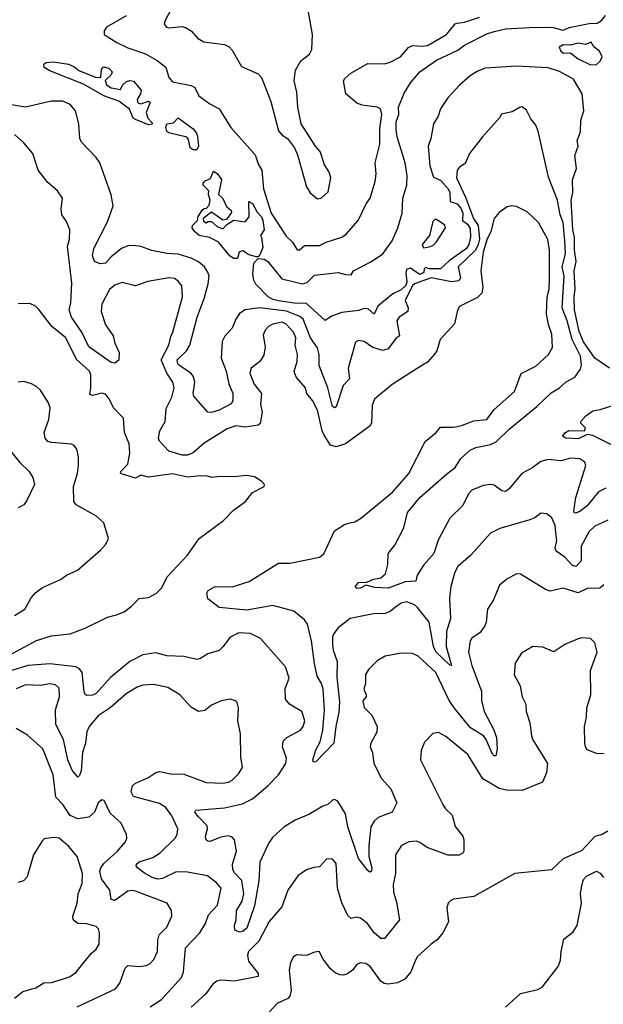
# Model space of a CAD drawing. Extents: x 1690054 to 1842981, y 782881 to 914114.
# Tile 628 of 656: x 1798373 to 1801511, y 880721 to 886014. Entities that reach past the tile are written whole.
import ezdxf

# ---------------------------------------------------------------- set-up
doc = ezdxf.new("R2010")
doc.units = 0

msp = doc.modelspace()

# ---------------------------------------------------------------- linework, layer by layer
at = {"layer": '0CON10XD'}
for points in [[(1798945, 886034.7), (1798840.6, 885975), (1798828.2, 885955), (1798827.8, 885935), (1798895, 885891.2), (1798955, 885863.1), (1799050.1, 885830.1), (1799113.1, 885795), (1799159.4, 885759.4), (1799175, 885704.4), (1799195, 885680.4), (1799295, 885660.8), (1799315, 885650), (1799335.5, 885605), (1799395, 885561.8), (1799445.3, 885535.2), (1799508.8, 885435), (1799638.7, 885288.7), (1799655, 885240), (1799675.4, 885205), (1799684.4, 885105), (1799725.4, 884975), (1799805, 884850), (1799839.3, 884819.3), (1799865, 884776.7), (1799875, 884776.2), (1799905, 884801.1), (1799985, 884800.3), (1800021.3, 884818.7), (1800105, 884846.2), (1800127.8, 884862.2), (1800192.2, 884935), (1800235.3, 885024.7), (1800256.8, 885055), (1800284.7, 885145), (1800288.9, 885185), (1800284.6, 885245), (1800308.8, 885345), (1800310.1, 885429.9), (1800320.4, 885505), (1800312.9, 885535), (1800295, 885543.6), (1800215, 885554.6), (1800186, 885565), (1800126.5, 885615), (1800114.1, 885685), (1800121.4, 885698.6), (1800153.5, 885726.5), (1800245, 885779.1), (1800335, 885776.7), (1800365, 885785.5), (1800420, 885815), (1800464.5, 885865), (1800485, 885875.4), (1800535, 885871.6), (1800565, 885876.4), (1800667.9, 885935), (1800715, 885992.5), (1800725, 885996.4), (1800765, 886000.9), (1800845, 886028.1)], [(1799188.8, 886075), (1799155, 886010), (1799150.7, 885990.7), (1799162.5, 885975), (1799175, 885971.2), (1799245, 885977.5), (1799265, 885972.9), (1799294.4, 885954.4), (1799330, 885915), (1799362.5, 885895), (1799475, 885880.8), (1799499.1, 885869.1), (1799515, 885850)], [(1799515, 885850), (1799565, 885763.3), (1799655, 885724), (1799673.4, 885703.4), (1799724, 885575), (1799765, 885417.5), (1799785, 885393.3), (1799812.5, 885375), (1799850, 885325), (1799867.3, 885287.3), (1799915, 885116.2), (1799935, 885084.2), (1799975, 885051.2), (1799993.3, 885055), (1800031.2, 885088.8), (1800045.8, 885165.8), (1800035, 885197.5), (1800012, 885235), (1799988.8, 885305), (1799963.9, 885333.9), (1799886, 885455), (1799868, 885545), (1799862.5, 885625), (1799848, 885685), (1799856.1, 885743.9), (1799885, 885792.5), (1799931.2, 885828.8), (1799943.1, 885855), (1799946.9, 885935), (1799924.3, 886065)], [(1801545, 884140.8), (1801466.2, 884195), (1801405, 884283.4), (1801382.1, 884337.9), (1801355.3, 884455), (1801353.7, 884525), (1801359.8, 884565), (1801354.8, 884665.2), (1801364.8, 884715), (1801356.1, 884775), (1801356.4, 884845), (1801347.2, 884885), (1801338.9, 885045), (1801348, 885085), (1801345.7, 885154.3), (1801367.1, 885215), (1801358.8, 885285), (1801376.7, 885335), (1801371.2, 885365), (1801388.3, 885411.7), (1801390, 885475), (1801407.1, 885525), (1801396.7, 885615), (1801351.1, 885695), (1801275.4, 885735.4), (1801213.8, 885756.2), (1801045, 885764.6), (1800875.5, 885754.5), (1800833.6, 885736.4), (1800795, 885712.5), (1800738.3, 885661.7), (1800675.5, 885594.5), (1800636.2, 885535), (1800623.6, 885496.4), (1800597.5, 885455), (1800583.3, 885375), (1800570, 885335), (1800578.3, 885228.3), (1800597.5, 885167.5), (1800635, 885151.2), (1800676.3, 885105), (1800685.2, 885085), (1800687.2, 885037.2), (1800725, 885024.3), (1800745, 885000.5), (1800755.4, 884974.6), (1800754.2, 884935), (1800781.4, 884915), (1800795, 884892.2), (1800797.5, 884845), (1800787.5, 884805), (1800775, 884784.8), (1800681.8, 884718.2), (1800635.5, 884674.5), (1800575.3, 884675.3), (1800555, 884682.7), (1800547.8, 884675), (1800545.2, 884655), (1800525, 884644.1), (1800498.8, 884661.2), (1800475, 884679.2), (1800455, 884672.9), (1800448.6, 884655), (1800454.5, 884605), (1800448.5, 884585), (1800425, 884561.7), (1800379.2, 884540.8), (1800298.1, 884475), (1800278.7, 884431.3), (1800247.9, 884457.9), (1800225, 884462.5), (1800195, 884451), (1800105, 884441.1), (1800049, 884421), (1800015, 884396.9), (1799915, 884489.5), (1799851.2, 884491.2), (1799765, 884503.3), (1799735, 884510), (1799709.4, 884525), (1799643.2, 884593.2), (1799631.2, 884615), (1799626.7, 884645), (1799632.5, 884705), (1799655, 884730), (1799687, 884727), (1799707.5, 884715), (1799781.7, 884621.7), (1799894.4, 884594.4), (1799918.3, 884601.7), (1799959, 884641), (1800085, 884656), (1800125, 884644), (1800155, 884642.5), (1800167.5, 884665), (1800265, 884714.2), (1800326.2, 884755), (1800376, 884825), (1800405.7, 884895), (1800429.2, 884975), (1800434, 885055), (1800454.2, 885125), (1800455.8, 885175), (1800445.6, 885245), (1800403.5, 885385), (1800396.5, 885425), (1800397.7, 885465), (1800411.8, 885505), (1800409.7, 885545), (1800441.1, 885618.9), (1800475, 885674.7), (1800525, 885733.3), (1800615, 885797.3), (1800728.9, 885851.1), (1800765, 885878.2), (1800885, 885938.5), (1800925, 885950.4), (1800985, 885965.2), (1801115, 885972.2), (1801235, 885974.2), (1801295, 885957.5), (1801327, 885973), (1801435, 885994.3), (1801477.5, 885995), (1801500.7, 886009.3), (1801522.8, 886037.2)], [(1801442.4, 885772.4), (1801475, 885774.3), (1801495, 885790.8), (1801505.4, 885815), (1801489.7, 885845), (1801459.4, 885869.4), (1801445, 885894), (1801415, 885880.8), (1801375, 885887.5), (1801335, 885876.7), (1801295, 885880), (1801273, 885867), (1801283.3, 885845), (1801297.5, 885835), (1801335, 885836.7), (1801375, 885804.4), (1801442.4, 885772.4)], [(1799065, 885450), (1798995, 885477.5), (1798982.5, 885485), (1798963, 885533), (1798906.1, 885576.1), (1798825, 885604.4), (1798717, 885667), (1798535, 885738.8), (1798505, 885757.5), (1798502.5, 885775), (1798515, 885783.8), (1798555, 885787.5), (1798636, 885776), (1798663.6, 885763.6), (1798690.5, 885740.5), (1798785, 885703.3), (1798810, 885705), (1798813, 885747), (1798820, 885760), (1798835, 885760), (1798855, 885751.2), (1798870, 885735), (1798865, 885717.5), (1798832.5, 885687.5), (1798840, 885665), (1798865, 885648.8), (1798915, 885640), (1798926.7, 885663.3), (1798947.1, 885682.9), (1798965, 885687.8), (1798985, 885683.8), (1799026.4, 885635), (1799022.1, 885615), (1799004.3, 885585), (1799007.5, 885567.5), (1799025, 885562.5), (1799065, 885576.5), (1799075, 885570), (1799053.8, 885515), (1799062.5, 885485), (1799085, 885460), (1799085, 885452.5), (1799065, 885450)], [(1801304.8, 884825.2), (1801295, 884924.3), (1801279.3, 884965), (1801265, 885044.4), (1801217, 885167), (1801160.8, 885415), (1801148.3, 885448.3), (1801121.2, 885481.2), (1801098.3, 885528.3), (1801075, 885546.2), (1801063.3, 885545), (1801021.4, 885518.6), (1800964.1, 885505.9), (1800953.6, 885486.4), (1800861.5, 885385), (1800792.3, 885295), (1800768.9, 885241.1), (1800737.5, 885222.5), (1800724.7, 885205), (1800721.3, 885165), (1800770.2, 885060.2), (1800813.2, 884945), (1800838, 884908), (1800845.1, 884835), (1800838.6, 884805), (1800823.9, 884776.1), (1800730, 884685), (1800743.5, 884626.5), (1800735, 884610), (1800695, 884605.5), (1800585, 884626.5), (1800495.6, 884594.4), (1800485.2, 884585), (1800445.8, 884505), (1800462.3, 884465), (1800460.5, 884445), (1800414.3, 884415), (1800400, 884395), (1800414.6, 884315.4), (1800395, 884300.5), (1800355, 884245.4), (1800325, 884236.5), (1800272.5, 884252.5), (1800225, 884284.4), (1800195, 884290), (1800178.3, 884281.7), (1800139, 884141), (1800145.7, 884084.3), (1800112.6, 884047.4), (1800075, 883932.5), (1800065, 883927.5), (1800054.6, 883935), (1800030, 884035), (1799983.5, 884155), (1799983.9, 884215), (1799975, 884251.2), (1799936.5, 884305), (1799898.1, 884405), (1799878.9, 884418.9), (1799808.1, 884448.1), (1799665, 884465.2), (1799585.2, 884454.8), (1799555.4, 884435), (1799535.4, 884405), (1799514.7, 884355.3), (1799476.2, 884313.8), (1799462.5, 884285), (1799456.5, 884195), (1799483.3, 884125), (1799497.1, 884057.1), (1799519.1, 884005), (1799520, 883965), (1799510, 883950), (1799445, 883915.4), (1799405, 883902.5), (1799384.2, 883904.2), (1799309.7, 883989.7), (1799305.7, 884005.7), (1799314.6, 884065), (1799306.9, 884096.9), (1799293.1, 884115), (1799232.1, 884155), (1799222.7, 884165), (1799220.4, 884185), (1799270.3, 884235), (1799288.4, 884265), (1799326.7, 884415), (1799365.2, 884515), (1799386.2, 884595), (1799391.8, 884635), (1799385, 884657.5), (1799366.5, 884685), (1799335, 884712.3), (1799295, 884732.7), (1799225, 884754.8), (1799165, 884758.2), (1799083, 884773), (1799025, 884794.6), (1798985, 884800), (1798955, 884797.9), (1798921.1, 884785), (1798865, 884739), (1798835, 884704.8), (1798805, 884702.7), (1798774.5, 884714.5), (1798764.6, 884745), (1798770.9, 884785), (1798845, 884928.6), (1798875, 885013.8), (1798865, 885072.5), (1798804.1, 885244.1), (1798785, 885273.8), (1798706.3, 885356.3), (1798696.2, 885375), (1798690.4, 885455), (1798672.7, 885525), (1798645, 885558.2), (1798605, 885577.3), (1798545, 885577.2), (1798405, 885544.2), (1798265, 885566.6)], [(1799325, 885314.2), (1799305, 885314.4), (1799290.5, 885325), (1799280.5, 885370.5), (1799272.3, 885382.3), (1799175.9, 885405.9), (1799165, 885413.3), (1799158.6, 885435), (1799163.8, 885455), (1799200.9, 885459.1), (1799225, 885486.7), (1799305, 885427.8), (1799324.4, 885405), (1799328.9, 885388.9), (1799334.4, 885335), (1799325, 885314.2)], [(1799957.5, 882552.5), (1799942, 882675), (1799921.1, 882765), (1799905, 882787.3), (1799847.5, 882835), (1799735, 882864.5), (1799595, 882840.5), (1799445, 882854.1), (1799385, 882900.6), (1799379.2, 882930.8), (1799386, 882945), (1799425, 882966.9), (1799515, 882966.4), (1799606.1, 882993.9), (1799765, 883092.7), (1799827.6, 883092.4), (1799985.4, 883124.6), (1800007.6, 883142.4), (1800065, 883266), (1800118.8, 883301.2), (1800141.9, 883308.1), (1800174.4, 883315.6), (1800205, 883332.5), (1800378.1, 883475), (1800465.6, 883575), (1800553.7, 883746.3), (1800612, 883795), (1800635, 883823.8), (1800705, 883823.6), (1800747.8, 883832.2), (1800815, 883857.1), (1800885, 883864.7), (1800925, 883919.4), (1801034.1, 884015.9), (1801068.5, 884111.5), (1801148.7, 884151.3), (1801215.7, 884215), (1801238.6, 884251.4), (1801234.7, 884324.7), (1801216, 884376), (1801205, 884432.5), (1801209.2, 884525), (1801220, 884565), (1801222.3, 884617.7), (1801221.8, 884775), (1801212, 884832), (1801162.5, 884925), (1801102.3, 884982.3), (1801045, 885010), (1801016.1, 885013.9), (1800995, 885008), (1800951.7, 884978.3), (1800924.6, 884945.4), (1800906.2, 884875), (1800885, 884830.6), (1800864.5, 884765), (1800852.3, 884665), (1800863.9, 884575), (1800858.2, 884545), (1800835, 884520.9), (1800738, 884472), (1800727.7, 884452.3), (1800711.2, 884378.8), (1800634.3, 884295.7), (1800615.8, 884235), (1800603.6, 884216.4), (1800565, 884174.2), (1800515, 884142.5), (1800375, 884052.5), (1800280.8, 883975), (1800268.5, 883941.5), (1800265.3, 883845), (1800255, 883828.9), (1800125, 883733.6), (1800075, 883718.8), (1800045, 883727.3), (1800010.5, 883780.5), (1799999.9, 883805), (1799975, 883915.8), (1799948, 883968), (1799917.3, 884005), (1799909.3, 884035), (1799861.2, 884091.2), (1799851.9, 884111.9), (1799849.3, 884125), (1799865, 884176), (1799867.4, 884215), (1799855.1, 884265), (1799857.9, 884305), (1799844.5, 884335), (1799805, 884378.4), (1799785, 884387.7), (1799735, 884378.2), (1799711.4, 884365), (1799692.5, 884345), (1799682.2, 884317.8), (1799692.1, 884255), (1799685, 884211.2), (1799665, 884176.9), (1799618.2, 884141.8), (1799610.8, 884115), (1799633.8, 884055), (1799672.6, 884005), (1799667.5, 883945), (1799677.4, 883905), (1799666.7, 883843.2), (1799655, 883834.6), (1799585.8, 883824.2), (1799535, 883830.4), (1799488, 883815), (1799365, 883737.7), (1799305, 883685.3), (1799275, 883673.2), (1799246.6, 883673.4), (1799175, 883695.6), (1799125, 883749.2), (1799118.9, 883765), (1799126.4, 883805), (1799155.4, 883855), (1799160.4, 883925), (1799190.9, 883985), (1799203.5, 884035), (1799196.7, 884066.7), (1799164.2, 884114.2), (1799133.8, 884185), (1799174.3, 884265), (1799185, 884312), (1799196.7, 884335), (1799248.8, 884525), (1799244.1, 884584.1), (1799225, 884608.9), (1799205, 884623.1), (1799175, 884627.5), (1799062.8, 884607.2), (1798995, 884583.3), (1798925, 884601.8), (1798885, 884587.5), (1798856.8, 884563.2), (1798815.3, 884485), (1798811.6, 884445), (1798834.8, 884374.8), (1798876.1, 884315), (1798883.9, 884275), (1798907.5, 884225), (1798906, 884184), (1798885, 884167.5), (1798865, 884171.9), (1798745, 884256.2), (1798707.5, 884335), (1798652.4, 884415), (1798639, 884455), (1798647.5, 884492.5), (1798652.6, 884597.4), (1798630.5, 884795), (1798640.6, 884835), (1798642.9, 884885), (1798625, 884930), (1798600, 884965), (1798596.2, 884995), (1798602.5, 885055), (1798576.7, 885095), (1798525, 885140), (1798472, 885205), (1798443.3, 885295), (1798395, 885353.3), (1798345, 885397.5)], [(1799545, 884730), (1799525, 884730), (1799505, 884742.5), (1799440.7, 884820.7), (1799393.9, 884843.9), (1799337.5, 884855), (1799312.5, 884875), (1799300, 884895), (1799301.7, 884908.3), (1799330, 884935), (1799333, 884957), (1799355, 884990), (1799365, 885000), (1799378.3, 885001.7), (1799392.5, 885017.5), (1799396.7, 885045), (1799387.5, 885075), (1799390, 885095), (1799360, 885125), (1799360, 885135), (1799371.2, 885148.8), (1799399.3, 885160.7), (1799415, 885200), (1799435, 885187.5), (1799458.8, 885155), (1799442.5, 885075), (1799465, 885052.5), (1799485, 885010), (1799509.3, 884989.3), (1799511.7, 884978.3), (1799485, 884940), (1799465, 884937.5), (1799405, 884980), (1799360, 884945), (1799361.7, 884931.7), (1799375, 884922.5), (1799385, 884930), (1799405, 884930), (1799435, 884902.5), (1799465, 884890), (1799486.4, 884913.6), (1799524, 884936), (1799585, 884927.5), (1799606.7, 884955), (1799605, 885037.5), (1799625, 885026.2), (1799650.5, 884980.5), (1799672.5, 884955), (1799679.6, 884935), (1799686.7, 884885), (1799667.5, 884855), (1799673.9, 884843.9), (1799681.1, 884788.9), (1799666.1, 884753.9), (1799655, 884740), (1799645, 884740), (1799602.4, 884752.4), (1799575, 884771.2), (1799565, 884770), (1799552.5, 884765), (1799545, 884730)], [(1800545, 884787.5), (1800575, 884793.3), (1800595, 884800), (1800615, 884820), (1800662.5, 884895), (1800659.3, 884909.3), (1800615, 884940), (1800605, 884940), (1800595, 884930), (1800576.7, 884855), (1800537.5, 884805), (1800545, 884787.5)], [(1801525, 883496.4), (1801484.3, 883475.7), (1801425, 883401.8), (1801385, 883371.2), (1801361.4, 883361.4), (1801354.5, 883364.5), (1801352.2, 883375), (1801362.9, 883445), (1801417.6, 883617.6), (1801411.4, 883635), (1801385, 883654.4), (1801335, 883657.5), (1801285, 883643.2), (1801215, 883650), (1801175, 883638.9), (1801133, 883607), (1801072.2, 883575), (1801005, 883492.2), (1800985, 883477.8), (1800965, 883482.1), (1800925, 883512.5), (1800906.1, 883516.1), (1800865, 883510.6), (1800803.8, 883485), (1800786.6, 883465), (1800755, 883403.6), (1800686.1, 883335), (1800623.3, 883216.7), (1800600, 883145), (1800545.5, 883084.5), (1800510.9, 883029.1), (1800503.6, 882996.4), (1800445, 882992.7), (1800355, 882957.5), (1800282.3, 882962.3), (1800235, 882973.8), (1800205, 882958.8), (1800185, 882956.7), (1800176.7, 882965), (1800195, 882988.9), (1800239.3, 882990.7), (1800275, 883006.9), (1800315, 883014.4), (1800340, 883035), (1800352, 883085), (1800354.4, 883145), (1800389.9, 883190.1), (1800437.8, 883282.3), (1800459, 883365), (1800524.6, 883445), (1800668.6, 883571.4), (1800715, 883606.9), (1800744.6, 883655), (1800795, 883701), (1800825, 883715.2), (1800905, 883730), (1800935, 883744.7), (1801005, 883813.2), (1801153.1, 883935), (1801231.3, 884008.7), (1801275.6, 884035), (1801312.1, 884067.9), (1801357.4, 884092.6), (1801389.1, 884135), (1801393.6, 884156.4), (1801388, 884205), (1801344, 884295), (1801317.6, 884395), (1801290.5, 884465), (1801301.4, 884635), (1801290.4, 884685), (1801308.6, 884755), (1801304.8, 884825.2)], [(1798252.5, 882565), (1798463, 882677), (1798545, 882702.8), (1798645, 882712.1), (1798725, 882742.8), (1798845, 882802.7), (1798894.5, 882814.5), (1798935, 882831.8), (1798975, 882861.1), (1799015, 882903.3), (1799065, 882907.5), (1799109.3, 882930.7), (1799135, 882959.2), (1799168.5, 883021.5), (1799275.8, 883135), (1799338.8, 883225), (1799468.3, 883321.7), (1799522, 883378), (1799587.5, 883425), (1799625, 883473.3), (1799687.5, 883505), (1799690, 883515), (1799675, 883532.5), (1799635, 883556.7), (1799595, 883563.8), (1799525, 883556), (1799451.2, 883558.8), (1799405.8, 883554.2), (1799375, 883561.4), (1799325, 883561.2), (1799274.7, 883555.3), (1799195, 883573.8), (1799065, 883555.4), (1799025, 883566.2), (1798995, 883550), (1798914.7, 883574.7), (1798916.5, 883585), (1798953.9, 883625), (1798965.8, 883685), (1798962.5, 883735), (1798937.5, 883795), (1798931.7, 883871.7), (1798877.2, 883927.3), (1798855, 883976.5), (1798835, 884001.2), (1798815, 884007.3), (1798765, 883994.3), (1798750, 884000), (1798756.3, 884035), (1798756.2, 884105), (1798748.9, 884125), (1798678.3, 884188.3), (1798621.2, 884305), (1798545.8, 884365), (1798475.7, 884455.7), (1798457.5, 884475), (1798428.3, 884488.3), (1798365, 884486.7)], [(1798807.1, 883162.9), (1798836.2, 883195), (1798850, 883225), (1798825, 883310), (1798786.1, 883346.1), (1798677, 883407), (1798664, 883425), (1798662, 883505), (1798684, 883575), (1798688.8, 883618.8), (1798690, 883665), (1798681.2, 883705), (1798666, 883726), (1798651.7, 883731.7), (1798545, 883741.2), (1798525, 883746.7), (1798510, 883765), (1798504, 883795), (1798530, 883865), (1798537.7, 883927.7), (1798528.8, 883955), (1798485, 884023.3), (1798465, 884040), (1798436.8, 884056.8), (1798395, 884069.2), (1798365, 884065.8)], [(1801558, 883728), (1801455, 883779.1), (1801425, 883784), (1801375, 883760.8), (1801310, 883765), (1801292.5, 883775), (1801307.5, 883795), (1801325, 883806.2), (1801410, 883805), (1801415, 883820), (1801390, 883845), (1801390, 883855), (1801417.5, 883885), (1801455, 883911.2), (1801495, 883918), (1801665, 883972.5)], [(1798311.7, 883711.7), (1798374.3, 883634.3), (1798423.3, 883585), (1798443.9, 883553.9), (1798453.3, 883515), (1798410.8, 883429.2), (1798395, 883406.7), (1798365, 883390)], [(1801535, 883324.4), (1801465, 883291.1), (1801435, 883262.9), (1801391.2, 883185), (1801391.2, 883105), (1801365, 883075.4), (1801345, 883080.3), (1801304.7, 883125), (1801257.4, 883157.4), (1801251.6, 883175), (1801260.7, 883215), (1801255.3, 883255), (1801252.7, 883295), (1801235, 883336.2), (1801207.3, 883357.3), (1801175, 883361.2), (1801143.2, 883336.8), (1801116.7, 883325), (1800955, 883278.6), (1800905, 883254), (1800798.6, 883135), (1800728.6, 883075), (1800711.9, 883045), (1800692, 882968), (1800683.3, 882905), (1800689.3, 882795), (1800667.2, 882725), (1800666.7, 882645), (1800695, 882542.5), (1800685, 882544.3), (1800611.5, 882615), (1800598.3, 882645), (1800575.5, 882775), (1800512.1, 882855), (1800495, 882869.6), (1800455, 882884.5), (1800425, 882877.9), (1800394.2, 882855.8), (1800365, 882832.5), (1800337.4, 882822.6), (1800275, 882820), (1800149.2, 882795), (1800084.6, 882745.4), (1800061.5, 882715), (1800054.6, 882695), (1800054.6, 882655), (1800059.1, 882625), (1800080.4, 882565), (1800077.7, 882477.7), (1800092.9, 882347.1), (1800088.7, 882291.3), (1800072.5, 882215), (1800062.3, 882125), (1799965, 882024.3), (1799952.7, 882022.7), (1799949.2, 882035), (1799965, 882088.8), (1799988, 882132), (1800003.7, 882195), (1800011.6, 882305), (1800005, 882415.8), (1799995.8, 882445), (1799972.2, 882485), (1799957.5, 882552.5)], [(1798345, 882811.8), (1798401.2, 882845), (1798434.3, 882905.7), (1798460, 882935), (1798495, 882961.2), (1798592.5, 883005), (1798625, 883028), (1798683.3, 883055), (1798807.1, 883162.9)], [(1801513.2, 882976.8), (1801491.5, 882958.5), (1801425, 882956.2), (1801375, 882932.5), (1801295, 882958.1), (1801225, 882941.9), (1801200.9, 882950.9), (1801065, 883034), (1801045, 883035.8), (1800992.4, 883007.6), (1800952, 882975), (1800920.8, 882895), (1800889.2, 882845), (1800881.9, 882775), (1800874.4, 882755), (1800849.1, 882720.9), (1800805, 882689.4), (1800794.5, 882675), (1800785.6, 882615), (1800803.4, 882543.4), (1800855.5, 882405), (1800856.5, 882355), (1800869.6, 882295), (1800919.8, 882199.8), (1800935.9, 882155.9), (1800941.1, 882095), (1800933.3, 882056.7), (1800925, 882056.2), (1800915, 882066), (1800881.6, 882145), (1800867.5, 882165), (1800797.3, 882207.3), (1800708.8, 882315), (1800682.4, 882355), (1800611.1, 882505), (1800515, 882593.1), (1800485, 882607.1), (1800425, 882609.4), (1800338, 882592), (1800295, 882567.5), (1800249.1, 882520.9), (1800233.1, 882495), (1800231.8, 882445), (1800223.5, 882415), (1800236.7, 882385), (1800236, 882375), (1800217.8, 882352.2), (1800225, 882316.2), (1800266.2, 882275), (1800295.5, 882215), (1800293.3, 882185), (1800261.5, 882125), (1800257.5, 882105), (1800269.6, 882075), (1800277.6, 882015), (1800318.5, 881935), (1800369.2, 881879.1), (1800400.7, 881805), (1800375, 881754), (1800300.5, 881725), (1800279.6, 881705), (1800261.6, 881675), (1800250, 881575), (1800250.7, 881515), (1800266.2, 881455), (1800265, 881437.5), (1800255, 881431.2), (1800245, 881440.8), (1800195, 881505.6), (1800136.6, 881675), (1800124.7, 881744.7), (1800083.1, 881813.1), (1800065, 881821.5), (1800055, 881819.1), (1800030, 881795), (1800003.6, 881786.4), (1799928.6, 881741.4), (1799855, 881711.8), (1799794.5, 881675), (1799732.8, 881617.2), (1799710, 881585), (1799664.7, 881485), (1799659.8, 881385), (1799635, 881251.4), (1799595, 881131.4), (1799575, 881114.4), (1799555, 881109.2), (1799530, 881120), (1799528.6, 881145), (1799537.3, 881175), (1799539.4, 881225), (1799569.2, 881275), (1799578.2, 881315), (1799567.3, 881387.3), (1799527.4, 881427.4), (1799518.9, 881445), (1799516.8, 881475), (1799539.5, 881545), (1799527.9, 881605), (1799515, 881620.5), (1799495, 881626.8), (1799455, 881620.4), (1799395.8, 881595.8), (1799385, 881597.5), (1799375.6, 881605.6), (1799372.7, 881622.7), (1799383.5, 881665), (1799381.1, 881681.1), (1799335, 881728.5), (1799314.2, 881755), (1799320, 881765), (1799475, 881777.9), (1799571.5, 881798.5), (1799625, 881825.9), (1799708.2, 881895), (1799765, 881954.4), (1799804.5, 882015), (1799807.5, 882045), (1799785.6, 882105), (1799790, 882135), (1799809.2, 882155), (1799883.1, 882195), (1799896.5, 882215), (1799905.5, 882245), (1799890.8, 882295), (1799824.6, 882334.6), (1799801.7, 882361.7), (1799800.7, 882419.3), (1799822.5, 882475), (1799802, 882535), (1799667.4, 882687.4), (1799615, 882715.5), (1799551.7, 882718.3), (1799504.2, 882695), (1799465, 882643.3), (1799445, 882624), (1799385, 882605.8), (1799345, 882580.8), (1799325, 882575.6), (1799255, 882591.5), (1799164, 882594), (1799105, 882610), (1799035, 882599.5), (1798966, 882564), (1798861.3, 882478.7), (1798785, 882391.8), (1798765, 882382.9), (1798735, 882380.8), (1798725, 882386.7), (1798720.3, 882400.3), (1798709.6, 882505), (1798694.3, 882524.3), (1798675, 882535.9), (1798535, 882552.1), (1798418, 882542), (1798324, 882514)], [(1801515, 882068.2), (1801475, 882069.6), (1801425, 882088.5), (1801414.6, 882105), (1801411.8, 882125), (1801410, 882215), (1801421.2, 882265), (1801422.9, 882315), (1801443.2, 882385), (1801442.7, 882515), (1801478.1, 882615), (1801466.2, 882665), (1801442.5, 882687.5), (1801395, 882690.8), (1801375, 882686), (1801305, 882656), (1801245, 882616.7), (1801185, 882640.8), (1801132.5, 882645), (1801071.3, 882608.7), (1801037.5, 882555), (1801032.1, 882492.1), (1801063.2, 882433.2), (1801075.6, 882375), (1801094.3, 882335), (1801095.6, 882295), (1801115.6, 882235), (1801124.6, 882164.6), (1801132.6, 882142.6), (1801211.8, 882015), (1801206.4, 881965), (1801184.2, 881915), (1801075, 881870.7), (1800991.7, 881871.7), (1800950.8, 881880.8), (1800862.7, 881932.7), (1800782.5, 882065), (1800665, 882161.2), (1800625, 882183.3), (1800595, 882177.5), (1800549.3, 882130.7), (1800531.2, 882085), (1800528.6, 882035), (1800647.5, 881795), (1800661.7, 881771.7), (1800697.8, 881737.8), (1800715, 881676.7), (1800755.8, 881625), (1800761.4, 881605), (1800761.2, 881545), (1800755, 881533.8), (1800736.8, 881523.2), (1800675, 881523.3), (1800564.7, 881564.7), (1800525, 881591.9), (1800505, 881598.1), (1800465, 881594.3), (1800425.6, 881574.4), (1800393.3, 881525), (1800393.2, 881425), (1800381.6, 881365), (1800382.6, 881325), (1800399.8, 881269.8), (1800415.4, 881174.6), (1800335.4, 881074.6), (1800315, 881075.5), (1800278.8, 881105), (1800242.7, 881155), (1800205, 881184.4), (1800185, 881189.4), (1800155, 881182.9), (1800138.3, 881198.3), (1800106, 881266), (1800082.2, 881345), (1800075, 881477.5), (1800055, 881501.2), (1800025, 881502.5), (1799985, 881460), (1799955, 881457.5), (1799915, 881443.8), (1799868.3, 881411.7), (1799814.6, 881335.4), (1799782.9, 881245), (1799715, 881166.9), (1799659.6, 881060.4), (1799603.8, 881005), (1799597.3, 880985), (1799603.4, 880953.4), (1799655, 880886.2), (1799655, 880870), (1799527.5, 880845), (1799455, 880850.3), (1799433.7, 880846.4), (1799411, 880829), (1799372.9, 880775), (1799295, 880705.5)], [(1799075, 880707.1), (1799135, 880747.5), (1799243.9, 880865), (1799253.2, 880895), (1799264.5, 881025), (1799342.1, 881105), (1799371.5, 881155), (1799387.7, 881202.3), (1799436.5, 881255), (1799455.6, 881345), (1799430.6, 881375), (1799382.3, 881412.3), (1799275, 881432.4), (1799215, 881432.9), (1799141.7, 881398.3), (1799115, 881394), (1799085, 881402.8), (1799045, 881426.4), (1799005.8, 881455), (1798998.6, 881465), (1799001.1, 881475), (1799015, 881486.5), (1799089.3, 881510.7), (1799127.7, 881535), (1799208.8, 881615), (1799220, 881635), (1799223.6, 881665), (1799191.2, 881735), (1799159.2, 881779.1), (1799125, 881800.7), (1798985, 881838.1), (1798973.2, 881863.2), (1798978.9, 881895), (1798995, 881910), (1799062, 881938), (1799105, 881967.8), (1799125, 881973.1), (1799185, 881960.9), (1799255, 881958.8), (1799375, 881913.6), (1799465, 881910.5), (1799495, 881915.6), (1799515, 881927.1), (1799549.5, 881960.5), (1799571.4, 881995), (1799561.7, 882051.7), (1799559.6, 882175), (1799545.7, 882244.3), (1799549.2, 882315), (1799543, 882343), (1799533.2, 882353.2), (1799505, 882361.9), (1799456.6, 882353.4), (1799405, 882328.6), (1799368.5, 882301.5), (1799335, 882295.8), (1799295, 882318), (1799235, 882385.7), (1799168.8, 882425), (1799095, 882441.2), (1799035, 882436.8), (1799005, 882425.4), (1798945, 882391.2), (1798860.4, 882315), (1798795, 882271.5), (1798746.8, 882215), (1798733.4, 882186.6), (1798726.6, 882125), (1798711.7, 882075), (1798703.3, 881976.7), (1798695, 881951.2), (1798685, 881942.5), (1798655, 881980), (1798631.2, 882035), (1798608.8, 882145), (1798567.2, 882225), (1798564.8, 882305.2), (1798586.5, 882375), (1798585, 882420), (1798565, 882438.5), (1798535, 882443.8), (1798485, 882435.5), (1798405, 882438.9), (1798355, 882417.1)], [(1798682.6, 880707.4), (1798888, 880805), (1798911.9, 880835), (1798940, 880915), (1798955, 880930), (1799015, 880924.5), (1799055, 880930), (1799075, 880940), (1799095, 880962), (1799113.5, 881005), (1799116.2, 881066.2), (1799123.8, 881095), (1799165, 881135.7), (1799191.9, 881195), (1799190, 881225), (1799165.4, 881265.4), (1798995, 881328.8), (1798975, 881333.1), (1798955, 881329.2), (1798885, 881280), (1798865, 881284), (1798857.3, 881335), (1798812.1, 881395), (1798803.8, 881435), (1798808.6, 881455), (1798825, 881478.8), (1798897.4, 881542.6), (1798941.9, 881595), (1798950, 881615), (1798948, 881635), (1798919.2, 881695), (1798859.2, 881749.2), (1798827.3, 881817.3), (1798815, 881820), (1798795, 881803.8), (1798775.6, 881755), (1798745, 881727.2), (1798685, 881718.1), (1798645, 881736.1), (1798604.6, 881795), (1798567.5, 881835), (1798552.7, 881955), (1798497.1, 882095), (1798415, 882168), (1798355, 882204)], [(1801535, 881652.5), (1801505, 881633.3), (1801465, 881622.5), (1801395, 881548.8), (1801295, 881504), (1801232.5, 881445), (1801035, 881424), (1800815, 881300.8), (1800705, 881285.7), (1800691.2, 881278.8), (1800676.7, 881265), (1800669.3, 881240.7), (1800678.9, 881165), (1800648.2, 881105), (1800619.9, 881070.1), (1800585, 881045.4), (1800512.4, 880977.6), (1800500.7, 880959.3), (1800476.2, 880895), (1800443.2, 880856.8), (1800405, 880836.2), (1800355, 880828.8), (1800333.2, 880833.2), (1800315.4, 880845.4), (1800257.1, 880925), (1800235, 880940.8), (1800205.9, 880944.1), (1800185, 880935.8), (1800162, 880905), (1800135, 880885.8), (1800115, 880877.5), (1800095, 880879.2), (1800070.2, 880890.2), (1800045, 880912), (1800004.1, 880964.1), (1799982.5, 881005), (1799957.7, 881002.3), (1799915, 880983.3), (1799862.3, 880987.7), (1799843.3, 880975), (1799828.8, 880945), (1799822.5, 880905), (1799833.2, 880796.8), (1799825, 880765.8), (1799815, 880752.2), (1799758, 880725), (1799693.3, 880655)], [(1798345.8, 880755), (1798389.7, 880790.3), (1798459.7, 880810.3), (1798503.5, 880836.5), (1798545, 880839.2), (1798608.6, 880858.6), (1798645, 880870.5), (1798675, 880893.1), (1798757.5, 880995), (1798785, 881016.9), (1798799.6, 881045), (1798802.2, 881105), (1798796.2, 881126.2), (1798785, 881139.2), (1798733.4, 881153.4), (1798685, 881155.6), (1798660.9, 881175), (1798659.2, 881195), (1798682.9, 881265), (1798687.3, 881315), (1798708.7, 881371.3), (1798710, 881425), (1798681.4, 881515), (1798635, 881572), (1798585, 881614.2), (1798555, 881618), (1798505, 881610), (1798495, 881602.5), (1798447.1, 881525), (1798413, 881407), (1798394.1, 881385.9), (1798365, 881376.2)], [(1800985, 880705.8), (1801065, 880778.6), (1801159.7, 880800.3), (1801183.8, 880815), (1801269.2, 880925), (1801281.7, 880958.3), (1801284.3, 881005.7), (1801297.9, 881072.1), (1801349.3, 881110.7), (1801370.9, 881145), (1801394.4, 881265), (1801388.1, 881315), (1801395, 881360), (1801405, 881392.5), (1801420.7, 881409.3), (1801475, 881436.7), (1801495, 881426.7), (1801512.7, 881402.7)]]:
    msp.add_lwpolyline(points, dxfattribs=at)

doc.saveas('drawing.dxf')
